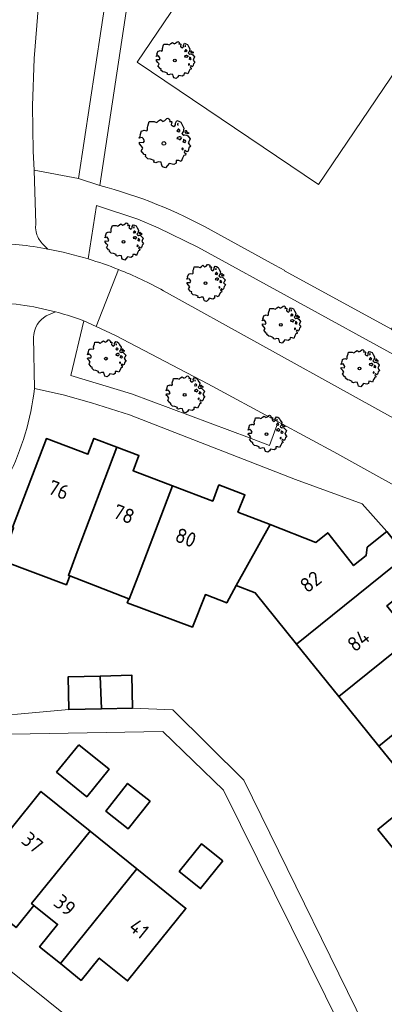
# Model space of a CAD drawing. Header units: metres. Extents: x 152391 to 157968, y 462336 to 467280.
# Tile 430 of 656: x 153938 to 153971, y 466255 to 466345. Entities that reach past the tile are written whole.
import ezdxf
from ezdxf.enums import TextEntityAlignment as Align

# ---------------------------------------------------------------- set-up
doc = ezdxf.new("R2010")
doc.units = ezdxf.units.M
doc.header["$LTSCALE"] = 0.75
doc.layers.get('0').update_dxf_attribs({"lineweight": 25})
for name, color, linetype, lineweight in [('B-GV-GR-BOOM-S', 252, 'Continuous', 25), ('B-WE-GR-BEPLANTING_CULTUUR_BODEMBEDEKKER-GV', 251, 'Continuous', 18), ('B-WE-GR-BEPLANTING_CULTUUR_BOSPLANTSOEN-GV', 251, 'Continuous', 18), ('B-WE-OG-BEBOUWING-GV', 6, 'Continuous', 35), ('B-WE-OG-BEBOUWING-T18', 1, 'Continuous', 18), ('B-WE-OG-TERREIN_CULTUURSCHEIDING-GV', 251, 'Continuous', 18), ('B-WE-VH-VERHARDING_ASFALT-GV', 251, 'Continuous', 18), ('B-WE-VH-VERHARDING_BETONSTRAATSTEEN-GV', 251, 'Continuous', 18), ('B-WE-VH-VERHARDING_TEGEL-GV', 251, 'Continuous', 18)]:
    doc.layers.add(name, color=color, linetype=linetype, lineweight=lineweight)
doc.styles.add('NLCS-ISO-M750-T18', font='NLCS-ISO.ttf', dxfattribs={"height": 1.35})

# ---------------------------------------------------------------- blocks, each defined once
blk = doc.blocks.new('SGR-BOOM_21_30')
at = {"linetype": 'Continuous'}
for p, q in [((-1.458, 0.858), (-1.342, 0.908)), ((-1.342, 0.908), (-1.179, 0.858)), ((-1.179, 0.858), (-1.121, 0.924)), ((-1.133, 1.088), (-1.109, 1.187)), ((-1.121, 0.924), (-1.133, 1.088)), ((-1.109, 1.187), (-1.051, 1.335)), ((-1.051, 1.335), (-1.016, 1.499)), ((-1.016, 1.499), (-0.668, 1.499)), ((-0.668, 1.499), (-0.516, 1.433)), ((-0.516, 1.433), (-0.47, 1.45)), ((-0.47, 1.45), (-0.365, 1.548)), ((-0.365, 1.548), (-0.226, 1.647)), ((-0.226, 1.647), (-0.133, 1.581)), ((-0.133, 1.581), (-0.063, 1.515)), ((-0.063, 1.515), (0.065, 1.581)), ((0.065, 1.581), (0.205, 1.712)), ((0.205, 1.712), (0.263, 1.729)), ((0.263, 1.729), (0.333, 1.696)), ((0.333, 1.696), (0.391, 1.647)), ((0.402, 1.532), (0.379, 1.499)), ((0.379, 1.499), (0.53, 1.515)), ((0.391, 1.647), (0.402, 1.532)), ((0.542, 1.483), (0.507, 1.285)), ((0.507, 1.285), (0.565, 1.236)), ((0.53, 1.515), (0.542, 1.483)), ((0.565, 1.236), (0.693, 1.154)), ((0.693, 1.154), (0.751, 1.203)), ((0.751, 1.203), (0.798, 1.285)), ((0.786, 1.4), (0.891, 1.565)), ((0.798, 1.285), (0.786, 1.4)), ((0.891, 1.565), (1.019, 1.532)), ((0.937, 0.908), (0.891, 0.875)), ((0.972, 1.368), (0.926, 1.335)), ((0.926, 1.335), (0.949, 1.253)), ((0.972, 0.973), (0.937, 0.908)), ((0.949, 1.253), (0.961, 1.236)), ((0.961, 1.269), (0.972, 1.368)), ((1.03, 0.973), (0.972, 0.973)), ((1.019, 1.532), (1.158, 1.45)), ((1.077, 0.94), (1.03, 0.973)), ((1.124, 0.875), (1.077, 0.94)), ((1.158, 1.45), (1.251, 1.269)), ((1.251, 1.269), (1.379, 1.055)), ((1.379, 1.055), (1.321, 0.793)), ((-1.703, 0.365), (-1.656, 0.48)), ((-1.493, 0.415), (-1.703, 0.365)), ((-1.679, -0.029), (-1.668, 0.086)), ((-1.668, 0.086), (-1.389, 0.07)), ((-1.656, 0.48), (-1.598, 0.53)), ((-1.633, 0.579), (-1.528, 0.875)), ((-1.598, 0.53), (-1.633, 0.579)), ((-1.528, 0.875), (-1.458, 0.858)), ((-1.423, 0.333), (-1.493, 0.415)), ((-1.33, 0.185), (-1.423, 0.333)), ((-1.389, 0.07), (-1.33, 0.185)), ((0.891, 0.875), (0.926, 0.825)), ((0.926, 0.415), (0.891, 0.333)), ((0.891, 0.333), (1.03, 0.316)), ((0.926, 0.825), (0.984, 0.842)), ((1.054, 0.464), (0.926, 0.415)), ((0.984, 0.842), (1.03, 0.776)), ((1.03, 0.776), (1.077, 0.842)), ((1.03, 0.316), (1.112, 0.251)), ((1.112, 0.464), (1.054, 0.464)), ((1.077, 0.842), (1.124, 0.875)), ((1.217, 0.398), (1.112, 0.464)), ((1.112, 0.251), (1.205, 0.365)), ((1.205, 0.365), (1.24, 0.415)), ((1.321, 0.793), (1.228, 0.694)), ((1.228, 0.694), (1.275, 0.628)), ((1.275, 0.628), (1.379, 0.563)), ((1.344, 0.185), (1.31, 0.103)), ((1.434, 0.049), (1.31, 0.103)), ((1.356, 0.3), (1.344, 0.234)), ((1.344, 0.234), (1.344, 0.185)), ((1.426, 0.234), (1.356, 0.3)), ((1.379, 0.563), (1.438, 0.595)), ((1.472, 0.201), (1.426, 0.234)), ((1.434, 0.049), (1.507, 0.136)), ((1.472, 0.858), (1.438, 0.809)), ((1.438, 0.809), (1.461, 0.743)), ((1.438, 0.595), (1.565, 0.563)), ((1.461, 0.743), (1.531, 0.694)), ((1.542, 0.858), (1.472, 0.858)), ((1.507, 0.136), (1.472, 0.201)), ((1.531, 0.727), (1.635, 0.678)), ((1.531, 0.694), (1.542, 0.727)), ((1.624, 0.76), (1.542, 0.858)), ((1.565, 0.563), (1.635, 0.513)), ((1.728, 0.71), (1.624, 0.76)), ((1.635, 0.678), (1.728, 0.71)), ((1.635, 0.513), (1.81, 0.316)), ((1.717, 0.103), (1.67, 0.037)), ((1.67, 0.037), (1.763, -0.094)), ((1.81, 0.316), (1.717, 0.103)), ((-1.54, -0.177), (-1.679, -0.029)), ((-1.551, -0.505), (-1.493, -0.423)), ((-1.354, -0.752), (-1.551, -0.505)), ((-1.435, -0.324), (-1.54, -0.177)), ((-1.493, -0.423), (-1.435, -0.324)), ((-1.249, -0.784), (-1.354, -0.752)), ((-1.272, -0.899), (-1.249, -0.784)), ((-1.109, -1.047), (-1.272, -0.899)), ((1.286, -0.292), (1.24, -0.357)), ((1.24, -0.357), (1.251, -0.423)), ((1.263, -0.423), (1.333, -0.407)), ((1.333, -0.341), (1.286, -0.292)), ((1.356, -0.883), (1.286, -1.014)), ((1.333, -0.407), (1.333, -0.341)), ((1.368, -0.834), (1.356, -0.883)), ((1.484, -0.801), (1.368, -0.834)), ((1.461, -0.472), (1.391, -0.587)), ((1.391, -0.587), (1.426, -0.637)), ((1.426, -0.637), (1.496, -0.702)), ((1.577, -0.587), (1.461, -0.472)), ((1.496, -0.702), (1.484, -0.801)), ((1.658, -0.522), (1.577, -0.587)), ((1.682, -0.423), (1.658, -0.522)), ((1.717, -0.308), (1.682, -0.423)), ((1.845, -0.177), (1.717, -0.308)), ((1.763, -0.094), (1.845, -0.177)), ((-0.912, -1.08), (-1.109, -1.047)), ((-0.668, -1.179), (-0.912, -1.08)), ((-0.679, -1.294), (-0.668, -1.179)), ((-0.551, -1.326), (-0.679, -1.294)), ((-0.4, -1.261), (-0.551, -1.326)), ((-0.191, -1.277), (-0.4, -1.261)), ((-0.156, -1.425), (-0.191, -1.277)), ((-0.133, -1.491), (-0.156, -1.425)), ((-0.098, -1.606), (-0.133, -1.491)), ((0.112, -1.671), (-0.098, -1.606)), ((0.251, -1.524), (0.112, -1.671)), ((0.356, -1.376), (0.251, -1.524)), ((0.682, -1.441), (0.356, -1.376)), ((0.833, -1.359), (0.682, -1.441)), ((0.844, -1.162), (0.833, -1.359)), ((1.03, -1.179), (0.844, -1.162)), ((1.182, -1.244), (1.03, -1.179)), ((1.286, -1.014), (1.182, -1.244))]:
    blk.add_line(p, q, dxfattribs=at)
blk.add_circle((0, 0), 0.126, dxfattribs=at)
blk = doc.blocks.new('SGR-BOOM_31_50')
at = {"linetype": 'Continuous'}
for p, q in [((-1.402, 1.78), (-1.355, 1.999)), ((-1.355, 1.999), (-0.89, 1.999)), ((-0.89, 1.999), (-0.688, 1.911)), ((-0.688, 1.911), (-0.626, 1.933)), ((-0.626, 1.933), (-0.487, 2.064)), ((-0.487, 2.064), (-0.301, 2.196)), ((-0.301, 2.196), (-0.177, 2.108)), ((-0.177, 2.108), (-0.084, 2.02)), ((-0.084, 2.02), (0.087, 2.108)), ((0.087, 2.108), (0.273, 2.283)), ((0.273, 2.283), (0.351, 2.305)), ((0.351, 2.305), (0.444, 2.261)), ((0.444, 2.261), (0.521, 2.196)), ((0.537, 2.042), (0.506, 1.999)), ((0.506, 1.999), (0.707, 2.02)), ((0.521, 2.196), (0.537, 2.042)), ((0.723, 1.977), (0.676, 1.714)), ((0.707, 2.02), (0.723, 1.977)), ((1.048, 1.867), (1.188, 2.086)), ((1.064, 1.714), (1.048, 1.867)), ((1.188, 2.086), (1.358, 2.042)), ((1.296, 1.823), (1.234, 1.78)), ((1.281, 1.692), (1.296, 1.823)), ((1.358, 2.042), (1.545, 1.933)), ((1.545, 1.933), (1.669, 1.692)), ((-2.177, 0.772), (-2.038, 1.166)), ((-2.038, 1.166), (-1.944, 1.144)), ((-1.944, 1.144), (-1.789, 1.21)), ((-1.789, 1.21), (-1.572, 1.144)), ((-1.572, 1.144), (-1.495, 1.232)), ((-1.51, 1.451), (-1.479, 1.582)), ((-1.495, 1.232), (-1.51, 1.451)), ((-1.479, 1.582), (-1.402, 1.78)), ((0.676, 1.714), (0.754, 1.648)), ((0.754, 1.648), (0.924, 1.539)), ((0.924, 1.539), (1.002, 1.604)), ((1.002, 1.604), (1.064, 1.714)), ((1.25, 1.21), (1.188, 1.166)), ((1.188, 1.166), (1.234, 1.101)), ((1.234, 1.78), (1.265, 1.67)), ((1.234, 1.101), (1.312, 1.122)), ((1.296, 1.298), (1.25, 1.21)), ((1.265, 1.67), (1.281, 1.648)), ((1.374, 1.298), (1.296, 1.298)), ((1.312, 1.122), (1.374, 1.035)), ((1.436, 1.254), (1.374, 1.298)), ((1.374, 1.035), (1.436, 1.122)), ((1.498, 1.166), (1.436, 1.254)), ((1.436, 1.122), (1.498, 1.166)), ((1.762, 1.057), (1.638, 0.925)), ((1.638, 0.925), (1.7, 0.838)), ((1.669, 1.692), (1.839, 1.407)), ((1.839, 1.407), (1.762, 1.057)), ((1.963, 1.144), (1.917, 1.079)), ((1.917, 1.079), (1.948, 0.991)), ((1.948, 0.991), (2.041, 0.925)), ((2.056, 1.144), (1.963, 1.144)), ((2.041, 0.969), (2.18, 0.903)), ((2.041, 0.925), (2.056, 0.969)), ((2.165, 1.013), (2.056, 1.144)), ((2.304, 0.947), (2.165, 1.013)), ((2.18, 0.903), (2.304, 0.947)), ((-2.27, 0.487), (-2.208, 0.641)), ((-1.991, 0.553), (-2.27, 0.487)), ((-2.239, -0.038), (-2.224, 0.115)), ((-2.224, 0.115), (-1.851, 0.093)), ((-2.208, 0.641), (-2.131, 0.706)), ((-2.131, 0.706), (-2.177, 0.772)), ((-1.898, 0.444), (-1.991, 0.553)), ((-1.774, 0.246), (-1.898, 0.444)), ((-1.851, 0.093), (-1.774, 0.246)), ((1.234, 0.553), (1.188, 0.444)), ((1.188, 0.444), (1.374, 0.422)), ((1.405, 0.619), (1.234, 0.553)), ((1.374, 0.422), (1.483, 0.334)), ((1.483, 0.619), (1.405, 0.619)), ((1.622, 0.531), (1.483, 0.619)), ((1.483, 0.334), (1.607, 0.487)), ((1.607, 0.487), (1.653, 0.553)), ((1.7, 0.838), (1.839, 0.75)), ((1.793, 0.246), (1.746, 0.137)), ((1.911, 0.065), (1.746, 0.137)), ((1.808, 0.4), (1.793, 0.312)), ((1.793, 0.312), (1.793, 0.246)), ((1.901, 0.312), (1.808, 0.4)), ((1.839, 0.75), (1.917, 0.794)), ((1.963, 0.268), (1.901, 0.312)), ((1.911, 0.065), (2.01, 0.181)), ((1.917, 0.794), (2.087, 0.75)), ((2.01, 0.181), (1.963, 0.268)), ((2.087, 0.75), (2.18, 0.684)), ((2.18, 0.684), (2.413, 0.422)), ((2.289, 0.137), (2.227, 0.049)), ((2.227, 0.049), (2.351, -0.126)), ((2.413, 0.422), (2.289, 0.137)), ((-2.053, -0.235), (-2.239, -0.038)), ((-2.069, -0.673), (-1.991, -0.564)), ((-1.805, -1.002), (-2.069, -0.673)), ((-1.913, -0.433), (-2.053, -0.235)), ((-1.991, -0.564), (-1.913, -0.433)), ((1.715, -0.389), (1.653, -0.476)), ((1.653, -0.476), (1.669, -0.564)), ((1.684, -0.564), (1.777, -0.542)), ((1.777, -0.454), (1.715, -0.389)), ((1.777, -0.542), (1.777, -0.454)), ((1.948, -0.63), (1.855, -0.783)), ((1.855, -0.783), (1.901, -0.849)), ((1.901, -0.849), (1.994, -0.936)), ((2.103, -0.783), (1.948, -0.63)), ((2.211, -0.695), (2.103, -0.783)), ((2.242, -0.564), (2.211, -0.695)), ((2.289, -0.411), (2.242, -0.564)), ((2.459, -0.235), (2.289, -0.411)), ((2.351, -0.126), (2.459, -0.235)), ((-1.665, -1.046), (-1.805, -1.002)), ((-1.696, -1.199), (-1.665, -1.046)), ((-1.479, -1.396), (-1.696, -1.199)), ((-1.216, -1.44), (-1.479, -1.396)), ((-0.89, -1.571), (-1.216, -1.44)), ((-0.906, -1.725), (-0.89, -1.571)), ((-0.735, -1.769), (-0.906, -1.725)), ((-0.533, -1.681), (-0.735, -1.769)), ((-0.254, -1.703), (-0.533, -1.681)), ((-0.208, -1.9), (-0.254, -1.703)), ((1.126, -1.55), (1.11, -1.812)), ((1.374, -1.571), (1.126, -1.55)), ((1.576, -1.659), (1.374, -1.571)), ((1.715, -1.352), (1.576, -1.659)), ((1.808, -1.177), (1.715, -1.352)), ((1.824, -1.112), (1.808, -1.177)), ((1.979, -1.068), (1.824, -1.112)), ((1.994, -0.936), (1.979, -1.068)), ((-0.177, -1.988), (-0.208, -1.9)), ((-0.13, -2.141), (-0.177, -1.988)), ((0.149, -2.229), (-0.13, -2.141)), ((0.335, -2.031), (0.149, -2.229)), ((0.475, -1.834), (0.335, -2.031)), ((0.909, -1.922), (0.475, -1.834)), ((1.11, -1.812), (0.909, -1.922))]:
    blk.add_line(p, q, dxfattribs=at)
blk.add_circle((0, 0), 0.169, dxfattribs=at)

msp = doc.modelspace()

# ---------------------------------------------------------------- linework, layer by layer
at = {"layer": 'B-WE-GR-BEPLANTING_CULTUUR_BODEMBEDEKKER-GV'}
for points in [[(154007.31, 466289.067), (154009.746, 466293.513), (154000, 466298.879), (153954.416, 466323.909), (153950.77, 466325.683), (153948.904, 466326.475), (153945.14, 466327.711), (153944.386, 466322.829)], [(153951.269, 466319.912), (153977.722, 466305.272), (153987.391, 466299.819), (154000, 466293.013), (154007.31, 466289.067)]]:
    msp.add_lwpolyline(points, dxfattribs=at)
for points in [[(153944.386, 466322.829, -0.020863), (153947.162, 466321.859)], [(153947.162, 466321.859, -0.032294), (153951.269, 466319.912)]]:
    msp.add_lwpolyline(points, format="xyb", dxfattribs=at)
msp.add_lwpolyline([(153943.963, 466317.157), (153942.791, 466312.159), (153948.33, 466310.492), (153959.142, 466306.456), (153960.953, 466305.761), (153961.77, 466307.92), (153955.315, 466311.405), (153946.86, 466315.828), (153945.099, 466316.636)], close=True, dxfattribs=at)
at = {"layer": 'B-WE-GR-BEPLANTING_CULTUUR_BOSPLANTSOEN-GV'}
msp.add_lwpolyline([(153943.281, 466407.114), (153943.279, 466407.08), (153943.474, 466390.305), (153943.173, 466383.668), (153942.752, 466377.643), (153940.774, 466356.673), (153939.83, 466346.094), (153939.435, 466341.168), (153939.27, 466336.844), (153939.352, 466332.698), (153939.434, 466330.95), (153943.492, 466330.192), (153951.796, 466384.894), (153945.554, 466395.048), (153947.817, 466405.904)], close=True, dxfattribs=at)
at = {"layer": 'B-WE-OG-BEBOUWING-GV'}
for points in [[(153946.986, 466305.601), (153944.893, 466306.396), (153944.344, 466304.95), (153940.552, 466306.391), (153937.459, 466298.254), (153937.55, 466298.22), (153936.458, 466295.22), (153942.377, 466293.003), (153942.701, 466293.814), (153942.572, 466293.862), (153943.367, 466296.008)], [(153948.079, 466291.705), (153948.135, 466291.684), (153948.968, 466293.879), (153952.083, 466302.067), (153948.481, 466303.436), (153949.011, 466304.831), (153946.986, 466305.601), (153943.367, 466296.008), (153942.572, 466293.862), (153942.701, 466293.814)], [(153952.083, 466302.067), (153948.968, 466293.879), (153948.135, 466291.684), (153948.079, 466291.705), (153947.944, 466291.353), (153953.917, 466289.136), (153955.095, 466292.115), (153957.051, 466291.349), (153957.928, 466292.93), (153961.025, 466298.511), (153958.079, 466299.66), (153958.708, 466301.249), (153956.334, 466302.151), (153955.77, 466300.666)], [(153961.025, 466298.511), (153957.928, 466292.93), (153959.655, 466292.254), (153963.43, 466287.581), (153973.467, 466295.66), (153971.694, 466297.886), (153969.905, 466296.444), (153969.795, 466295.682), (153968.652, 466294.767), (153966.298, 466297.771), (153965.208, 466296.88)], [(153967.302, 466282.788), (153974.008, 466288.194), (153971.695, 466291.066), (153972.9, 466292.018), (153973.86, 466291.971), (153975.388, 466293.25), (153973.467, 466295.66), (153963.43, 466287.581)], [(153979.344, 466288.664), (153977.567, 466287.297), (153977.434, 466286.223), (153976.341, 466285.296), (153974.008, 466288.194), (153967.302, 466282.788), (153970.98, 466278.235), (153981.079, 466286.458)], [(153974.654, 466273.687), (153974.756, 466273.561), (153977.635, 466275.94), (153977.861, 466275.694), (153981.651, 466278.703), (153979.171, 466281.868), (153980.265, 466282.696), (153981.312, 466282.549), (153983.002, 466284.015), (153981.079, 466286.458), (153970.98, 466278.235)], [(153945.605, 466281.657), (153945.46, 466284.654), (153942.544, 466284.589), (153942.611, 466281.59)], [(153945.46, 466284.654), (153945.605, 466281.657), (153948.443, 466281.72), (153948.376, 466284.718)], [(153943.51, 466278.37), (153941.475, 466275.862), (153944.249, 466273.611), (153946.284, 466276.119)], [(153977.861, 466275.694), (153977.635, 466275.94), (153974.756, 466273.561), (153974.654, 466273.687), (153970.889, 466270.616), (153974.838, 466265.729), (153984.837, 466273.926), (153982.957, 466276.208), (153979.739, 466273.651)], [(153950.037, 466273.214), (153947.982, 466274.823), (153945.991, 466272.277), (153948.045, 466270.669)], [(153939.412, 466263.657), (153939.194, 466263.832), (153944.545, 466270.466), (153940.048, 466274.093), (153934.698, 466267.46), (153937.289, 466265.369), (153935.654, 466263.343), (153937.771, 466261.623)], [(153939.412, 466263.657), (153941.573, 466261.913), (153939.931, 466259.878), (153941.828, 466258.337), (153948.826, 466267.013), (153944.545, 466270.466), (153939.194, 466263.832)], [(153956.699, 466267.728), (153954.745, 466269.303), (153952.704, 466266.77), (153954.658, 466265.195)], [(153948.826, 466267.013), (153941.828, 466258.337), (153943.728, 466256.796), (153945.379, 466258.843), (153947.971, 466256.752), (153953.323, 466263.385)]]:
    msp.add_lwpolyline(points, close=True, dxfattribs=at)
at = {"layer": 'B-WE-OG-TERREIN_CULTUURSCHEIDING-GV'}
msp.add_lwpolyline([(153955.621, 466325.458), (153961.446, 466322.247), (153961.45, 466322.254), (153962.352, 466321.758), (153962.348, 466321.751), (153972.12, 466316.39), (154000.7, 466379.193), (154000, 466379.274), (153991.342, 466380.281), (153953.721, 466384.414), (153945.431, 466329.538)], dxfattribs=at)
for points in [[(153948.87, 466340.843), (153965.436, 466329.638), (153988.529, 466363.781), (153971.963, 466374.986)], [(153948.87, 466340.843), (153971.963, 466374.986), (153988.529, 466363.781), (153965.436, 466329.638)]]:
    msp.add_lwpolyline(points, close=True, dxfattribs=at)
msp.add_lwpolyline([(153945.431, 466329.538, -0.064355), (153955.621, 466325.458)], format="xyb", dxfattribs=at)
at = {"layer": 'B-WE-VH-VERHARDING_ASFALT-GV'}
for points in [[(153940.691, 466323.734, 0.038193), (153935.374, 466324.319)], [(153944.386, 466322.829, 0.027351), (153940.691, 466323.734)], [(153947.162, 466321.859, 0.020863), (153944.386, 466322.829)], [(153951.269, 466319.912, 0.032294), (153947.162, 466321.859)], [(153934.954, 466318.903, -0.057804), (153941.37, 466317.988)], [(153941.37, 466317.988, -0.021248), (153943.589, 466317.305)]]:
    msp.add_lwpolyline(points, format="xyb", dxfattribs=at)
for points in [[(153943.589, 466317.305), (153943.963, 466317.157), (153945.099, 466316.636), (153947.162, 466321.859)], [(153947.162, 466321.859), (153945.099, 466316.636), (153946.86, 466315.828), (153955.315, 466311.405), (153961.77, 466307.92), (153967.192, 466304.993), (153967.683, 466304.72), (153974.865, 466300.726), (153980.893, 466297.374), (153985.217, 466294.858), (154000, 466286.899), (154003.325, 466285.109), (154004.672, 466284.195), (154005.497, 466283.634), (154007.624, 466282.098)], [(154007.31, 466289.067), (154000, 466293.013), (153987.391, 466299.819), (153977.722, 466305.272), (153951.269, 466319.912)]]:
    msp.add_lwpolyline(points, dxfattribs=at)
at = {"layer": 'B-WE-VH-VERHARDING_BETONSTRAATSTEEN-GV'}
msp.add_lwpolyline([(153943.338, 466252.777), (153932.952, 466261.08), (153932.739, 466274.275), (153933.298, 466277.413), (153931.322, 466277.424), (153931.318, 466277.406), (153928.712, 466277.404), (153927.077, 466277.45), (153926.974, 466272.837), (153926.969, 466270.396), (153926.963, 466267.955), (153926.936, 466261.904), (153926.939, 466259.466), (153926.943, 466257.028), (153926.943, 466254.814), (153929.072, 466254.773), (153929.072, 466250.844)], dxfattribs=at)
at = {"layer": 'B-WE-VH-VERHARDING_TEGEL-GV'}
for points in [[(153939.434, 466330.95), (153939.352, 466332.698), (153939.27, 466336.844), (153939.435, 466341.168), (153939.83, 466346.094), (153940.774, 466356.673), (153942.752, 466377.643), (153943.173, 466383.668), (153943.474, 466390.305), (153943.279, 466407.08)], [(153945.554, 466395.048), (153951.796, 466384.894), (153943.492, 466330.192), (153945.431, 466329.538), (153953.721, 466384.414), (153953.174, 466386.426), (153947.529, 466395.465)], [(153940.691, 466323.734), (153940.184, 466324.198), (153940.029, 466324.38), (153939.833, 466324.687), (153939.753, 466324.851), (153939.687, 466325.025), (153939.607, 466325.318), (153939.562, 466325.678), (153939.576, 466326.034), (153939.434, 466330.95)], [(153945.431, 466329.538), (153943.492, 466330.192), (153939.434, 466330.95), (153939.576, 466326.034), (153939.562, 466325.678), (153939.607, 466325.318), (153939.687, 466325.025), (153939.753, 466324.851), (153939.833, 466324.687), (153940.029, 466324.38), (153940.184, 466324.198), (153940.691, 466323.734)], [(153944.386, 466322.829), (153945.14, 466327.711), (153948.904, 466326.475), (153950.77, 466325.683), (153954.416, 466323.909), (154000, 466298.879), (154009.746, 466293.513), (154007.31, 466289.067)], [(154015.977, 466291.09), (154016.57, 466292.122), (154014.785, 466292.967), (154000, 466301.06), (153984.283, 466309.664), (153984.187, 466309.717), (153972.998, 466315.905), (153972.196, 466316.348), (153972.12, 466316.39), (153962.348, 466321.751), (153962.352, 466321.758), (153961.45, 466322.254), (153961.446, 466322.247), (153955.621, 466325.458)], [(153941.37, 466317.988), (153940.531, 466317.611), (153940.278, 466317.442), (153940.096, 466317.287), (153939.927, 466317.109), (153939.713, 466316.816), (153939.549, 466316.491), (153939.451, 466316.207), (153939.393, 466315.909), (153939.376, 466315.669), (153939.452, 466310.975), (153942.088, 466310.39), (153944.663, 466309.667), (153948.165, 466308.554), (153963.346, 466302.652), (153969.428, 466300.416), (153971.694, 466297.886)], [(153939.452, 466310.975), (153939.376, 466315.669), (153939.393, 466315.909), (153939.451, 466316.207), (153939.549, 466316.491), (153939.713, 466316.816), (153939.927, 466317.109), (153940.096, 466317.287), (153940.278, 466317.442), (153940.531, 466317.611), (153941.37, 466317.988)], [(154007.624, 466282.098), (154005.497, 466283.634), (154004.672, 466284.195), (154003.171, 466281.54), (154000, 466283.064), (153990.166, 466287.789), (153977.476, 466293.779), (153973.103, 466299.355), (153974.865, 466300.726), (153967.683, 466304.72), (153967.192, 466304.993), (153961.77, 466307.92), (153960.953, 466305.761), (153959.142, 466306.456), (153948.33, 466310.492), (153942.791, 466312.159), (153943.963, 466317.157), (153943.589, 466317.305)], [(153971.263, 466249.313), (153958.606, 466275.123), (153952.131, 466281.555), (153948.443, 466281.72), (153945.605, 466281.657), (153942.611, 466281.59), (153937.908, 466281.176), (153934.893, 466281.115), (153934.302, 466281.26), (153933.863, 466279.281), (153951.218, 466279.571), (153956.76, 466274.192), (153969.185, 466249.067)]]:
    msp.add_lwpolyline(points, dxfattribs=at)
for points in [[(153955.621, 466325.458, 0.064355), (153945.431, 466329.538)], [(153935.374, 466324.319, -0.038193), (153940.691, 466323.734)], [(153940.691, 466323.734, -0.027351), (153944.386, 466322.829)], [(153941.37, 466317.988, 0.057804), (153934.954, 466318.903)], [(153943.589, 466317.305, 0.021248), (153941.37, 466317.988)], [(153937.035, 466302.867, 0.090161), (153939.452, 466310.975)]]:
    msp.add_lwpolyline(points, format="xyb", dxfattribs=at)

# ---------------------------------------------------------------- block references
at = {"layer": 'B-GV-GR-BOOM-S', "transparency": 33554559}
for name, p in [('SGR-BOOM_21_30', (153952.3, 466341)), ('SGR-BOOM_31_50', (153951.3, 466333.4)), ('SGR-BOOM_21_30', (153947.6, 466324.4)), ('SGR-BOOM_21_30', (153955.1, 466320.6)), ('SGR-BOOM_21_30', (153962, 466316.8)), ('SGR-BOOM_21_30', (153946, 466313.7)), ('SGR-BOOM_21_30', (153969.2, 466312.8)), ('SGR-BOOM_21_30', (153953.2, 466310.4)), ('SGR-BOOM_21_30', (153960.7, 466306.8))]:
    msp.add_blockref(name, p, dxfattribs=at)

# ---------------------------------------------------------------- texts
at = {"layer": 'B-WE-OG-BEBOUWING-T18', "style": 'NLCS-ISO-M750-T18'}
for s, rotation, p in [('76', 339.2, (153941.67, 466301.687)), ('78', 339.2, (153947.642, 466299.476)), ('80', 339.2, (153953.305, 466297.324)), ('82', 38.1, (153964.734, 466293.281)), ('84', 38.8, (153969.103, 466287.908)), ('37', 321, (153939.272, 466269.41)), ('39', 321, (153942.242, 466263.68)), ('41', 321, (153949.029, 466261.515))]:
    msp.add_text(s, height=1.35, rotation=rotation, dxfattribs=at).set_placement(p, align=Align.MIDDLE)

doc.saveas('drawing.dxf')
